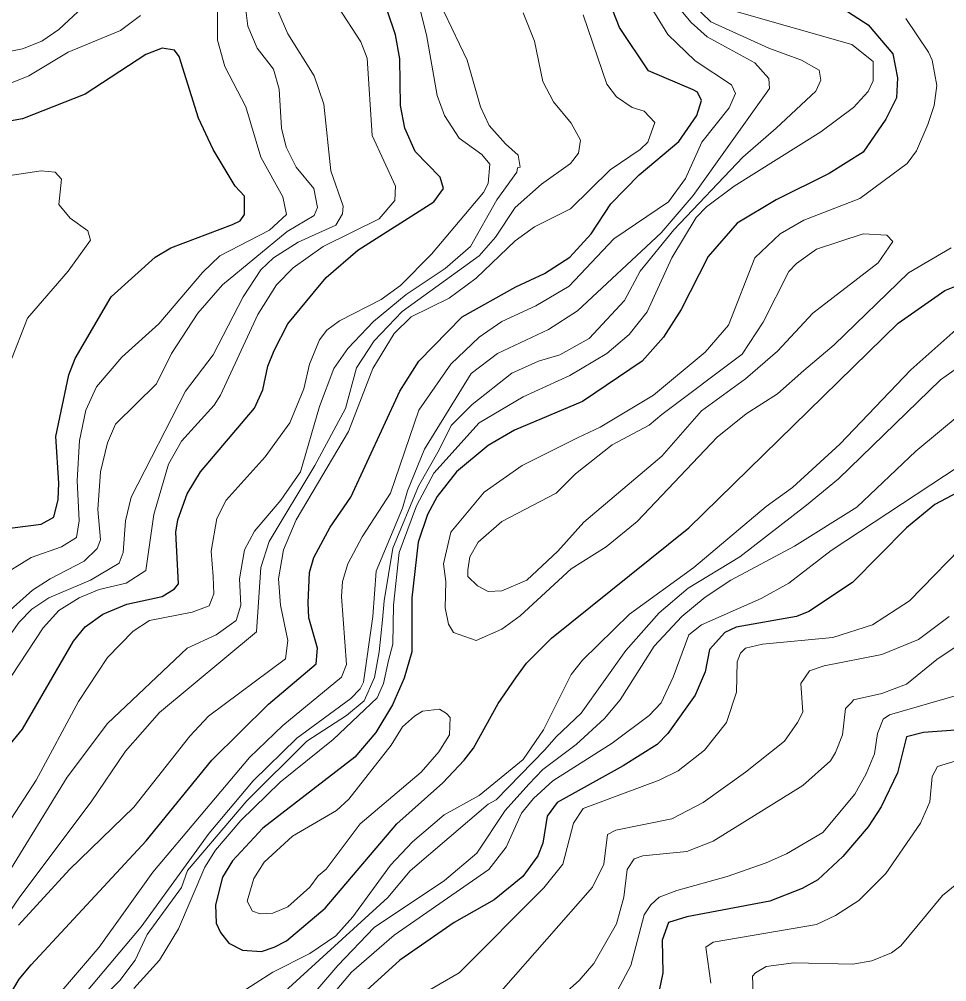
# Model space of a CAD drawing. Extents: x 423 to 448.8, y 7456.3 to 7484.
# Drawn here: x 446.24 to 447.38, y 7476.798 to 7477.981 of the extents above; entities that cross this region are included whole.
import ezdxf

# ---------------------------------------------------------------- set-up
doc = ezdxf.new("R2010")
doc.units = 0
doc.header["$LTSCALE"] = 0.032
doc.layers.add('1', color=7, linetype='Continuous', lineweight=25)
doc.layers.add('2', color=7, linetype='Continuous', lineweight=13)

msp = doc.modelspace()

# ---------------------------------------------------------------- linework, layer by layer
at = {"layer": '1'}
for points in [[(446.2178, 7476.7641), (446.2402, 7476.8012), (446.2549, 7476.819), (446.3964, 7476.9713), (446.4769, 7477.0703), (446.5465, 7477.1392), (446.6053, 7477.1887), (446.6068, 7477.2081), (446.596, 7477.2452), (446.5952, 7477.2637), (446.5968, 7477.3009), (446.6022, 7477.3194), (446.6223, 7477.3566), (446.6478, 7477.3937), (446.7081, 7477.5236), (446.7313, 7477.5608), (446.7847, 7477.6149), (446.8505, 7477.652), (446.886, 7477.6683), (446.9169, 7477.6883), (446.9433, 7477.717), (446.9672, 7477.7541), (447.0021, 7477.7897), (447.0508, 7477.8307), (447.0732, 7477.8624), (447.0786, 7477.881), (447.074, 7477.891), (447.0685, 7477.8941), (447.0136, 7477.9173), (446.9781, 7477.9707), (446.9564, 7478.0264)], [(446.2441, 7477.1083), (446.3067, 7477.2166), (446.3214, 7477.2343), (446.3431, 7477.2498), (446.3725, 7477.2622), (446.4158, 7477.2715), (446.4312, 7477.2807), (446.4359, 7477.2869), (446.4328, 7477.3504), (446.4351, 7477.3658), (446.4467, 7477.3975), (446.463, 7477.4246), (446.5295, 7477.5027), (446.5395, 7477.5252), (446.5457, 7477.5546), (446.5534, 7477.5739), (446.5705, 7477.6064), (446.6014, 7477.6443), (446.6176, 7477.6636), (446.6563, 7477.6968), (446.7499, 7477.7564), (446.7615, 7477.7726), (446.7576, 7477.7866), (446.7267, 7477.8183), (446.7143, 7477.8469), (446.7089, 7477.8748), (446.7081, 7477.932), (446.7027, 7477.9614), (446.6927, 7477.9908)], [(447.2527, 7477.9939), (447.2836, 7477.9738), (447.3138, 7477.9382), (447.3199, 7477.9088), (447.3184, 7477.884), (447.3053, 7477.8578), (447.2774, 7477.8175), (447.2357, 7477.7912), (447.1707, 7477.7587), (447.1227, 7477.7301), (447.0871, 7477.6892), (447.0538, 7477.6242), (447.0322, 7477.5901), (447.0059, 7477.5607), (446.9325, 7477.5112), (446.8489, 7477.4757), (446.8164, 7477.4571), (446.7777, 7477.4246), (446.7537, 7477.3944), (446.7422, 7477.372), (446.7306, 7477.338), (446.7228, 7477.2699), (446.7228, 7477.2034)], [(446.2123, 7477.3534), (446.2673, 7477.3604), (446.2827, 7477.3689), (446.2881, 7477.3906), (446.2889, 7477.4107), (446.2851, 7477.4679), (446.3013, 7477.5437), (446.309, 7477.5639), (446.3531, 7477.6396), (446.4072, 7477.6883), (446.4266, 7477.7), (446.5024, 7477.7286), (446.5116, 7477.7332), (446.5171, 7477.7409), (446.5171, 7477.7634), (446.5055, 7477.7758), (446.4784, 7477.8206), (446.4606, 7477.8593), (446.4366, 7477.9351), (446.4312, 7477.9428), (446.4158, 7477.9451), (446.3957, 7477.9374), (446.3214, 7477.8887), (446.2441, 7477.8585), (446.2054, 7477.8516)], [(446.7228, 7477.2034), (446.7135, 7477.1709), (446.6989, 7477.1384), (446.6787, 7477.1044), (446.6525, 7477.0742), (446.5395, 7476.9868), (446.5024, 7476.9466), (446.49, 7476.9265), (446.4815, 7476.8925), (446.4823, 7476.87), (446.4877, 7476.8585), (446.4978, 7476.8453), (446.5147, 7476.8368), (446.538, 7476.8352), (446.5534, 7476.8407), (446.5689, 7476.8484), (446.6161, 7476.8886), (446.7042, 7476.9922), (446.7607, 7477.0425), (446.787, 7477.0704), (446.7986, 7477.0851), (446.8288, 7477.14), (446.8505, 7477.1717), (446.8636, 7477.1895), (446.8945, 7477.2204), (447.0631, 7477.3558), (447.3207, 7477.6072), (447.378, 7477.6474), (447.4105, 7477.6605)], [(447.4074, 7477.4068), (447.3655, 7477.3844), (447.3308, 7477.3558), (447.2643, 7477.2885), (447.2109, 7477.2529), (447.1954, 7477.2467), (447.1212, 7477.2336), (447.1073, 7477.2274), (447.0887, 7477.2065), (447.0833, 7477.1787), (447.0709, 7477.15), (447.0376, 7477.1029), (447.0245, 7477.0897), (446.9827, 7477.0634), (446.9015, 7477.0185), (446.8891, 7477.0015), (446.8837, 7476.9683), (446.8775, 7476.9528), (446.859, 7476.9273), (446.8241, 7476.8987), (446.7746, 7476.8708), (446.7398, 7476.8468), (446.7082, 7476.8244), (446.6671, 7476.7873)], [(446.1798, 7477.0301), (446.2441, 7477.1083)], [(447.4135, 7477.109), (447.3517, 7477.1044), (447.3308, 7477.099), (447.3199, 7477.0549), (447.2998, 7477.0131), (447.2836, 7476.9884), (447.2527, 7476.952), (447.2217, 7476.9234), (447.2024, 7476.9126), (447.1629, 7476.8971), (447.0608, 7476.8778), (447.0384, 7476.8708), (447.0306, 7476.8492), (447.0314, 7476.809), (447.0268, 7476.7873)]]:
    msp.add_lwpolyline(points, dxfattribs=at)
at = {"layer": '2'}
for points in [[(446.261, 7476.7501), (446.3384, 7476.8406), (446.4042, 7476.9327), (446.5233, 7477.0735), (446.5642, 7477.1129), (446.6362, 7477.1724), (446.6424, 7477.1879), (446.6362, 7477.2715), (446.6377, 7477.29), (446.6439, 7477.3117), (446.6617, 7477.3449), (446.6965, 7477.3983), (446.7313, 7477.5004), (446.7708, 7477.5569), (446.8056, 7477.5901), (446.8335, 7477.6095), (446.8752, 7477.6288), (446.9162, 7477.6528), (446.9711, 7477.7108), (447.0384, 7477.7564), (447.0593, 7477.7851), (447.0794, 7477.8299), (447.1126, 7477.8717), (447.1204, 7477.8894), (447.1157, 7477.9003), (447.0709, 7477.9297), (447.0376, 7477.9622), (446.9773, 7478.0604)], [(446.285, 7476.7409), (446.3902, 7476.8654), (446.4738, 7476.9807), (446.5279, 7477.0448), (446.5813, 7477.0974), (446.6478, 7477.1462), (446.6594, 7477.1578), (446.6633, 7477.1662), (446.6749, 7477.2467), (446.6788, 7477.3024), (446.7112, 7477.3798), (446.7174, 7477.4014), (446.7383, 7477.4524), (446.7955, 7477.5453), (446.828, 7477.57), (446.8907, 7477.5994), (446.9263, 7477.6226), (447.0291, 7477.7185), (447.0686, 7477.7641), (447.1622, 7477.8956), (447.1614, 7477.908), (447.1444, 7477.9273), (447.0856, 7477.9591), (447.0662, 7477.9768), (447.0075, 7478.0472)], [(447.0126, 7478.0529), (447.0902, 7477.9776), (447.1614, 7477.9451), (447.2016, 7477.9305), (447.2233, 7477.918), (447.2256, 7477.9057), (447.2194, 7477.8925), (447.1707, 7477.8469), (447.1297, 7477.8114), (447.0447, 7477.7219), (447.0034, 7477.6713), (446.9842, 7477.635), (446.9409, 7477.5886), (446.9046, 7477.5685), (446.8783, 7477.5608), (446.8458, 7477.546), (446.7971, 7477.5074), (446.771, 7477.4814), (446.7565, 7477.4518), (446.7308, 7477.4071), (446.6993, 7477.331), (446.6888, 7477.2661), (446.6869, 7477.2426), (446.6824, 7477.2035), (446.6768, 7477.172), (446.664, 7477.1432), (446.6423, 7477.1251), (446.5935, 7477.0936), (446.5199, 7477.0205), (446.4471, 7476.9346), (446.4396, 7476.914), (446.3976, 7476.8562)], [(446.6068, 7477.7495), (446.6022, 7477.7727), (446.5805, 7477.799), (446.5681, 7477.8237), (446.5627, 7477.8469), (446.5596, 7477.8949), (446.5527, 7477.9196), (446.5325, 7477.9451), (446.521, 7477.9722), (446.5117, 7478.048)], [(446.6138, 7477.7015), (446.6826, 7477.7355), (446.702, 7477.758), (446.7027, 7477.7758), (446.6741, 7477.8377), (446.6679, 7477.9328), (446.6602, 7477.9529), (446.6037, 7478.0403)], [(446.7468, 7477.6922), (446.811, 7477.768), (446.8164, 7477.7788), (446.8187, 7477.8028), (446.8087, 7477.8144), (446.7809, 7477.8345), (446.763, 7477.8624), (446.7538, 7477.8872), (446.7406, 7477.9614), (446.7251, 7478.0233)], [(446.5527, 7478.0032), (446.5704, 7477.963), (446.6029, 7477.9111), (446.6145, 7477.8763), (446.6231, 7477.7943), (446.6385, 7477.751), (446.6377, 7477.7417), (446.6293, 7477.7278), (446.5829, 7477.7069), (446.5527, 7477.6876), (446.5372, 7477.6729), (446.5155, 7477.6396), (446.4784, 7477.5685), (446.4444, 7477.5236), (446.3779, 7477.3937), (446.3709, 7477.3643), (446.3678, 7477.3256), (446.3631, 7477.3125), (446.3276, 7477.2916), (446.2766, 7477.2699), (446.2557, 7477.256), (446.2402, 7477.2397), (446.1412, 7477.1013)], [(446.4838, 7478.0032), (446.4838, 7477.9552), (446.4931, 7477.9227), (446.5186, 7477.8732), (446.5372, 7477.8114), (446.5642, 7477.7626), (446.5689, 7477.7409), (446.548, 7477.7216), (446.4869, 7477.6899), (446.466, 7477.6698), (446.4119, 7477.6064), (446.3662, 7477.5654), (446.3353, 7477.529), (446.3222, 7477.5004), (446.3144, 7477.4633), (446.3113, 7477.4138), (446.3137, 7477.3643), (446.3106, 7477.3441), (446.292, 7477.3326), (446.2549, 7477.3194), (446.2146, 7477.2947)], [(446.1806, 7476.8143), (446.2409, 7476.9025), (446.3284, 7477.0193), (446.3709, 7477.0812), (446.4127, 7477.1291), (446.5318, 7477.2282), (446.5372, 7477.3071), (446.5474, 7477.3389), (446.6037, 7477.4324), (446.6412, 7477.5024), (446.6547, 7477.5523), (446.6765, 7477.5854), (446.711, 7477.6217), (446.8056, 7477.6899), (446.8257, 7477.7131), (446.8497, 7477.7494), (446.8822, 7477.7781), (446.9177, 7477.8036), (446.9278, 7477.816), (446.9301, 7477.8322), (446.9185, 7477.8531), (446.8968, 7477.8794), (446.8837, 7477.9042), (446.8737, 7477.9537), (446.8597, 7477.9885)], [(446.1938, 7476.8786), (446.299, 7477.0495), (446.3485, 7477.1152), (446.4467, 7477.208), (446.4823, 7477.2243), (446.507, 7477.242), (446.5124, 7477.2607), (446.5109, 7477.2931), (446.5171, 7477.3287), (446.5294, 7477.3519), (446.5619, 7477.3898), (446.5859, 7477.4246), (446.6091, 7477.5051), (446.6269, 7477.5515), (446.6439, 7477.5762), (446.6757, 7477.6095), (446.7159, 7477.6427), (446.7638, 7477.6744), (446.7947, 7477.7015), (446.8272, 7477.7588), (446.852, 7477.7928), (446.8528, 7477.7982), (446.8559, 7477.799), (446.8535, 7477.8137), (446.838, 7477.8276), (446.8179, 7477.85), (446.8071, 7477.8732), (446.7909, 7477.9305), (446.7623, 7477.9893)], [(446.3183, 7477.9954), (446.2889, 7477.9683), (446.268, 7477.9537), (446.2441, 7477.9444), (446.2085, 7477.9374)], [(446.381, 7476.7896), (446.4127, 7476.8244), (446.4359, 7476.8631), (446.4684, 7476.9389), (446.4815, 7476.9598), (446.5124, 7476.9961), (446.5611, 7477.0433), (446.6262, 7477.0959), (446.6803, 7477.1469), (446.688, 7477.1647), (446.6942, 7477.1926), (446.6996, 7477.2127), (446.7004, 7477.2607), (446.7073, 7477.3256), (446.7283, 7477.3829), (446.7499, 7477.423), (446.8056, 7477.4849), (446.8598, 7477.5166), (446.917, 7477.5429), (446.9626, 7477.57), (446.9897, 7477.5932), (447.0121, 7477.6211), (447.0423, 7477.6876), (447.0724, 7477.7371), (447.0848, 7477.7502), (447.1188, 7477.7758), (447.2256, 7477.8423), (447.2658, 7477.8724), (447.2836, 7477.8918), (447.2898, 7477.9049), (447.2898, 7477.9289), (447.2635, 7477.9498), (447.1196, 7477.9908)], [(446.2131, 7477.8956), (446.2518, 7477.9111), (446.3005, 7477.9405), (446.3647, 7477.9668), (446.3894, 7477.9854)], [(446.2394, 7476.8677), (446.3021, 7476.9358), (446.381, 7477.0124), (446.4498, 7477.0998), (446.473, 7477.1245), (446.5674, 7477.1949), (446.5705, 7477.2173), (446.5612, 7477.2607), (446.5588, 7477.2931), (446.565, 7477.3287), (446.5805, 7477.3658), (446.6447, 7477.4741), (446.6749, 7477.5515), (446.7012, 7477.5948), (446.7221, 7477.6149), (446.7685, 7477.6381), (446.8017, 7477.6628), (446.8497, 7477.7085), (446.8736, 7477.7255), (446.9177, 7477.7479), (446.9664, 7477.7959), (447.0036, 7477.8206), (447.0129, 7477.8299), (447.0214, 7477.8539), (447.0083, 7477.8678), (446.9935, 7477.8724), (446.9742, 7477.8856), (446.9626, 7477.9011), (446.9332, 7477.9862)], [(447.33, 7477.9815), (447.3579, 7477.9405), (447.3625, 7477.9305), (447.3679, 7477.8995), (447.3648, 7477.8748), (447.3571, 7477.8516), (447.3431, 7477.8191), (447.3316, 7477.8036), (447.2735, 7477.7603), (447.2047, 7477.734)], [(446.2286, 7477.5577), (446.2503, 7477.6133), (446.3005, 7477.6713), (446.3276, 7477.7093), (446.3245, 7477.7208), (446.3029, 7477.7363), (446.2889, 7477.7533), (446.292, 7477.7843), (446.2842, 7477.7928), (446.2673, 7477.7943), (446.2178, 7477.7873)], [(446.2255, 7477.2514), (446.2565, 7477.2792), (446.2781, 7477.2931), (446.3199, 7477.3148), (446.3361, 7477.3303), (446.34, 7477.3411), (446.3369, 7477.3782), (446.34, 7477.4246), (446.3485, 7477.4602), (446.3585, 7477.4834), (446.4088, 7477.5329), (446.4274, 7477.57), (446.4598, 7477.6195), (446.49, 7477.6543), (446.5697, 7477.7201), (446.6029, 7477.7394), (446.6068, 7477.7495)], [(447.2047, 7477.734), (447.1753, 7477.717), (447.1443, 7477.6876), (447.1119, 7477.6048), (447.0833, 7477.5715), (447.0198, 7477.519), (446.9541, 7477.4795), (446.9263, 7477.4664), (446.8582, 7477.4324), (446.8117, 7477.3998), (446.7708, 7477.3503), (446.7615, 7477.3117), (446.7646, 7477.29), (446.7638, 7477.2576), (446.7677, 7477.2375), (446.7739, 7477.2274), (446.8017, 7477.2173), (446.8335, 7477.2313), (446.8559, 7477.2475), (446.9185, 7477.3055), (446.9618, 7477.3326), (446.9997, 7477.3635), (447.0979, 7477.4671), (447.1336, 7477.4957), (447.1722, 7477.5205), (447.2047, 7477.5491), (447.2418, 7477.5808), (447.3331, 7477.669), (447.3857, 7477.7)], [(446.1891, 7476.9358), (446.2611, 7477.0456), (446.3129, 7477.1423), (446.3485, 7477.1964), (446.3802, 7477.2289), (446.4003, 7477.2421), (446.4529, 7477.2521), (446.4738, 7477.2599), (446.4792, 7477.2746), (446.4784, 7477.2962), (446.4761, 7477.3272), (446.483, 7477.3674), (446.4947, 7477.3898), (446.5426, 7477.4432), (446.5728, 7477.485), (446.5898, 7477.5267), (446.5968, 7477.5569), (446.6091, 7477.587), (446.6184, 7477.5986), (446.6339, 7477.6102), (446.6849, 7477.6365), (446.7089, 7477.6536), (446.7468, 7477.6922)], [(446.2208, 7477.1586), (446.2696, 7477.2328), (446.2889, 7477.2544), (446.3137, 7477.2699), (446.3384, 7477.28), (446.3717, 7477.2877), (446.3957, 7477.3032), (446.4057, 7477.372), (446.4235, 7477.4339), (446.4397, 7477.4625), (446.4799, 7477.5066), (446.4877, 7477.519), (446.5333, 7477.618), (446.5565, 7477.6543), (446.5767, 7477.6752), (446.6138, 7477.7015)], [(447.4135, 7477.6187), (447.3362, 7477.5499), (447.2488, 7477.4586), (447.1908, 7477.4053), (447.1583, 7477.3821), (447.0693, 7477.3071), (446.9904, 7477.2498), (446.9324, 7477.1933), (446.9185, 7477.1756), (446.8845, 7477.1075), (446.8597, 7477.0711), (446.8056, 7477.0271), (446.7623, 7477.0031), (446.7236, 7476.9698), (446.6965, 7476.9412), (446.6501, 7476.8778), (446.6292, 7476.8546), (446.5975, 7476.8329), (446.5519, 7476.8097), (446.4869, 7476.7679)], [(446.5527, 7476.7733), (446.6931, 7476.9017), (446.7205, 7476.9342), (446.8164, 7477.0162), (446.8265, 7477.0216), (446.8862, 7477.083), (446.9001, 7477.0989), (446.9309, 7477.1279), (446.9858, 7477.205), (447.0268, 7477.2514), (447.0624, 7477.2815), (447.1258, 7477.3202), (447.2078, 7477.3836), (447.2472, 7477.4161), (447.3725, 7477.5375), (447.4282, 7477.577)], [(447.3981, 7477.4965), (447.3424, 7477.4501), (447.2697, 7477.3813), (447.1931, 7477.3334), (447.115, 7477.2916), (447.0833, 7477.2707), (447.0546, 7477.2467), (447.0206, 7477.2104), (446.9788, 7477.1446), (446.9595, 7477.1214), (446.9247, 7477.0897), (446.8837, 7477.0587), (446.8667, 7477.041), (446.8373, 7477.0085), (446.8025, 7476.9559), (446.763, 7476.9226), (446.6764, 7476.8646), (446.6316, 7476.8182), (446.5681, 7476.7439)], [(447.3957, 7477.4316), (447.238, 7477.3279), (447.1862, 7477.2877), (447.1521, 7477.2691), (447.0786, 7477.2366), (447.0631, 7477.2243), (447.0438, 7477.1725), (447.0291, 7477.1407), (447.0144, 7477.1253), (446.9688, 7477.0912), (446.8961, 7477.0448), (446.8721, 7477.0232), (446.8574, 7477.0054), (446.8388, 7476.9636), (446.8172, 7476.9358), (446.7012, 7476.8554), (446.6486, 7476.8097), (446.606, 7476.7595)], [(447.412, 7477.3457), (447.3346, 7477.266), (447.289, 7477.2366), (447.2403, 7477.2212), (447.1537, 7477.2127), (447.1327, 7477.208), (447.1266, 7477.2018), (447.1227, 7477.191), (447.1219, 7477.1539), (447.1095, 7477.1168), (447.0825, 7477.0828), (447.05, 7477.0572), (447.0268, 7477.0456), (446.9332, 7477.0108), (446.9216, 7476.993), (446.9085, 7476.9427), (446.8852, 7476.9133), (446.7808, 7476.8089), (446.7058, 7476.7656)], [(447.3834, 7477.2467), (447.3455, 7477.2188), (447.3006, 7477.2003), (447.2295, 7477.1864), (447.2116, 7477.1802), (447.2008, 7477.1647), (447.2032, 7477.1292), (447.1969, 7477.1168), (447.1807, 7477.0935), (447.1327, 7477.0557), (447.081, 7477.0185), (447.0423, 7476.9984), (446.9734, 7476.9845), (446.9634, 7476.9791), (446.9587, 7476.9427), (446.9448, 7476.9141), (446.8327, 7476.7865)], [(447.4143, 7477.225), (447.3679, 7477.1941), (447.3308, 7477.1639), (447.3006, 7477.1524), (447.2658, 7477.1446), (447.2634, 7477.1415), (447.2557, 7477.1338), (447.2519, 7477.1013), (447.2434, 7477.0797), (447.2372, 7477.0696), (447.2032, 7477.0394), (447.0933, 7476.9706), (447.0608, 7476.9582), (447.0067, 7476.9528), (446.9959, 7476.9489), (446.9873, 7476.9358), (446.9835, 7476.9018), (446.9742, 7476.8693), (446.9464, 7476.8205), (446.9286, 7476.7996), (446.8319, 7476.7138)], [(447.3934, 7477.15), (447.3099, 7477.126), (447.3022, 7477.1206), (447.2952, 7477.1029), (447.2913, 7477.0781), (447.2813, 7477.0534), (447.2673, 7477.0286), (447.2279, 7476.9814), (447.1831, 7476.9551), (447.1583, 7476.9443), (447.1104, 7476.9273), (447.0485, 7476.9102), (447.0268, 7476.9018), (447.0167, 7476.8925), (447.0082, 7476.8801), (446.992, 7476.8182), (446.9657, 7476.7687)], [(447.3919, 7477.0696), (447.3687, 7477.0626), (447.3625, 7477.0503), (447.3594, 7477.0193), (447.3478, 7476.993), (447.3052, 7476.9311), (447.272, 7476.8979), (447.2434, 7476.8793), (447.2202, 7476.8685), (447.0933, 7476.8468), (447.084, 7476.8406), (447.0902, 7476.7965)], [(446.8419, 7476.5011), (446.8419, 7476.5119), (446.8512, 7476.5251), (446.9433, 7476.5483), (446.9912, 7476.566), (447.0237, 7476.5908), (447.0577, 7476.6225), (447.0863, 7476.6627), (447.1312, 7476.7393), (447.1428, 7476.7734), (447.1413, 7476.8051), (447.1451, 7476.809), (447.1583, 7476.8167), (447.1923, 7476.8213), (447.265, 7476.8198), (447.2882, 7476.8236), (447.3122, 7476.8337), (447.3238, 7476.8422), (447.3749, 7476.9041), (447.4104, 7476.9327)], [(446.3976, 7476.8562), (446.3826, 7476.8244), (446.3638, 7476.7996), (446.3135, 7476.749)]]:
    msp.add_lwpolyline(points, dxfattribs=at)
for points in [[(447.2774, 7477.7169), (447.3068, 7477.7154), (447.3138, 7477.7077), (447.296, 7477.6814), (447.2155, 7477.6195), (447.1722, 7477.5731), (447.1328, 7477.5391), (447.0786, 7477.4996), (447.0299, 7477.4439), (446.934, 7477.3627), (446.9023, 7477.3272), (446.8643, 7477.2915), (446.8335, 7477.2784), (446.8164, 7477.2777), (446.8033, 7477.2846), (446.7916, 7477.2962), (446.7916, 7477.304), (446.794, 7477.3202), (446.8041, 7477.338), (446.8335, 7477.3635), (446.9, 7477.3983), (446.9239, 7477.4223), (446.9688, 7477.4579), (447.0144, 7477.4819), (447.0299, 7477.495), (447.1289, 7477.5692), (447.1544, 7477.6087), (447.1861, 7477.6706), (447.1954, 7477.6806), (447.2202, 7477.6984)], [(446.6076, 7476.928), (446.6176, 7476.9365), (446.6594, 7476.9922), (446.7344, 7477.0557), (446.7561, 7477.0804), (446.7692, 7477.1013), (446.77, 7477.1229), (446.7653, 7477.1276), (446.7569, 7477.133), (446.736, 7477.1307), (446.7259, 7477.1245), (446.7112, 7477.1114), (446.6973, 7477.0889), (446.6455, 7477.0224), (446.63, 7477.0085), (446.5759, 7476.9768), (446.5411, 7476.945), (446.5287, 7476.925), (446.5202, 7476.8971), (446.5271, 7476.8848), (446.5364, 7476.8817), (446.5519, 7476.8824), (446.5705, 7476.8901), (446.5975, 7476.9141)]]:
    msp.add_lwpolyline(points, close=True, dxfattribs=at)

doc.saveas('drawing.dxf')
